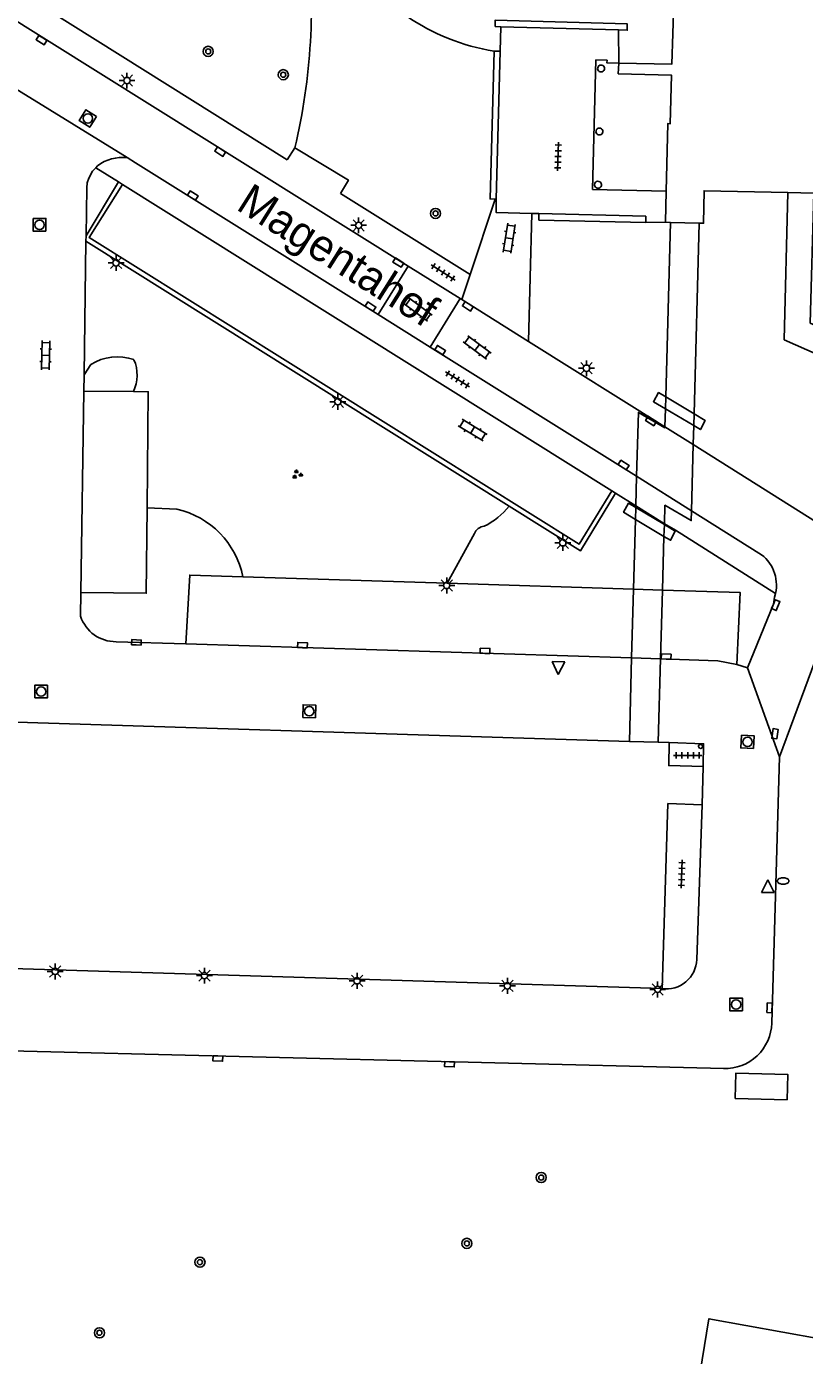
# Model space of a CAD drawing. Extents: x 131000 to 133014, y 396499 to 399001.
# Drawn here: x 131125.8 to 131187.2, y 398044.7 to 398149.5 of the extents above; entities that cross this region are included whole.
import ezdxf

# ---------------------------------------------------------------- set-up
doc = ezdxf.new("R2010")
doc.units = 0
for name, color, linetype in [('gg-afsc-muur', 7, 'Continuous'), ('gg-anno-openbare ruimte label', 7, 'Continuous'), ('gg-bbg-bijgebouw', 7, 'Continuous'), ('gg-bbg-hoofdgebouw', 7, 'Continuous'), ('gg-bbg-luifel en loopbrug', 7, 'Continuous'), ('gg-bbg-onder overbouw', 7, 'Continuous'), ('gg-bbg-pand overbouw', 7, 'Continuous'), ('gg-bbg-pilaar onder overbouw', 7, 'Continuous'), ('gg-knt-onverhard', 7, 'Continuous'), ('gg-knt-verharding', 7, 'Continuous'), ('gg-knt-verharding nz', 7, 'Continuous'), ('gt-grn-groengrens', 7, 'Continuous'), ('gt-grn-weggrens', 7, 'Continuous'), ('gt-symb-boom', 7, 'Continuous'), ('gt-symb-brandkraan', 7, 'Continuous'), ('gt-symb-groenvak', 7, 'Continuous'), ('gt-symb-klinker verharding', 7, 'Continuous'), ('gt-symb-kolk', 7, 'Continuous'), ('gt-symb-lichtmast', 7, 'Continuous'), ('gt-symb-rioolschacht', 7, 'Continuous'), ('gt-symb-tegel verharding', 7, 'Continuous'), ('gt-symb-waterafsluiter', 7, 'Continuous')]:
    doc.layers.add(name, color=color, linetype=linetype)

# ---------------------------------------------------------------- blocks, each defined once
blk = doc.blocks.new('gt0-KOLK')
at = {"layer": 'gt-symb-kolk'}
blk.add_lwpolyline([(0, 0), (0.38, 0), (0.38, 0.4), (-0.38, 0.4), (-0.38, 0), (0, 0)], dxfattribs=at)
blk = doc.blocks.new('gt0-RS')
at = {"layer": 'gt-symb-rioolschacht'}
blk.add_lwpolyline([(-0.5, -0.5), (0.5, -0.5), (0.5, 0.5), (-0.5, 0.5)], close=True, dxfattribs=at)
blk.add_circle((0, 0), 0.375, dxfattribs=at)
blk = doc.blocks.new('gt0-WAFSL')
at = {"layer": 'gt-symb-waterafsluiter'}
for p, q in [((-0.5, -0.33), (0, 0.67)), ((0, 0.67), (0.5, -0.33)), ((0.5, -0.33), (-0.5, -0.33))]:
    blk.add_line(p, q, dxfattribs=at)
blk = doc.blocks.new('gt0-BR')
at = {"layer": 'gt-symb-brandkraan'}
for centre, radius, start, end in [((-0.24, 0), 0.206, 107.5669, 252.4331), ((0.6, -2.66), 3, 106.892, 107.5669), ((0, -0.69), 0.938, 73.108, 106.892), ((-0.6, -2.66), 3, 72.4331, 73.108), ((0.24, 0), 0.206, 287.567, 72.4331), ((0.6, 2.66), 3, 252.4331, 253.108), ((0, 0.69), 0.938, 253.108, 286.8921), ((-0.6, 2.66), 3, 286.8921, 287.567)]:
    blk.add_arc(centre, radius, start, end, dxfattribs=at)
blk = doc.blocks.new('gt0-TEG1')
at = {"layer": 'gt-symb-tegel verharding'}
for p, q in [((-1.12, 0), (1.12, 0)), ((-0.9, -0.25), (-0.9, 0.25)), ((-0.45, -0.25), (-0.45, 0.25)), ((0, -0.25), (0, 0.25)), ((0.45, -0.25), (0.45, 0.25)), ((0.9, -0.25), (0.9, 0.25))]:
    blk.add_line(p, q, dxfattribs=at)
blk = doc.blocks.new('gt0-KL1')
at = {"layer": 'gt-symb-klinker verharding'}
for p, q in [((-1.15, 0.3), (1.15, 0.3)), ((-1, -0.3), (-1, 0.3)), ((-0.5, 0.3), (-0.5, 0.45)), ((0, -0.3), (0, 0.3)), ((0.5, 0.3), (0.5, 0.45)), ((1, -0.3), (1, 0.3)), ((-1.15, -0.3), (1.15, -0.3)), ((-0.5, -0.45), (-0.5, -0.3)), ((0.5, -0.45), (0.5, -0.3))]:
    blk.add_line(p, q, dxfattribs=at)
blk = doc.blocks.new('gt0-LMAST')
at = {"layer": 'gt-symb-lichtmast'}
for p, q in [((-0.18, 0.17), (-0.45, 0.44)), ((-0.01, 0.25), (-0.01, 0.62)), ((0.17, 0.17), (0.44, 0.44)), ((-0.26, 0), (-0.63, 0)), ((-0.18, -0.18), (-0.45, -0.45)), ((-0.01, -0.25), (-0.01, -0.63)), ((0.44, -0.45), (0.17, -0.18)), ((0.24, 0), (0.62, 0))]:
    blk.add_line(p, q, dxfattribs=at)
blk.add_circle((-0.01, 0), 0.25, dxfattribs=at)
blk = doc.blocks.new('gt0-BOOM')
at = {"layer": 'gt-symb-boom'}
for radius in [0.4, 0.2]:
    blk.add_circle((0, 0), radius, dxfattribs=at)
blk = doc.blocks.new('gt0-GRVAK')
at = {"layer": 'gt-symb-groenvak'}
for p, q in [((-0.11, 0.19), (-0.23, 0.24)), ((-0.18, 0.15), (0.09, 0.15)), ((-0.09, 0.21), (-0.16, 0.32)), ((-0.05, 0.21), (-0.05, 0.39)), ((0, 0.21), (0.06, 0.32)), ((0.02, 0.19), (0.13, 0.24)), ((0.26, -0.05), (0.2, 0.06)), ((0.3, -0.05), (0.3, 0.13)), ((0.35, -0.05), (0.41, 0.06)), ((-0.24, -0.23), (-0.36, -0.18)), ((-0.32, -0.26), (-0.05, -0.26)), ((-0.23, -0.21), (-0.29, -0.09)), ((-0.18, -0.2), (-0.18, -0.02)), ((-0.14, -0.21), (-0.07, -0.09)), ((-0.12, -0.23), (0, -0.18)), ((0.24, -0.07), (0.12, -0.02)), ((0.17, -0.11), (0.44, -0.11)), ((0.37, -0.07), (0.49, -0.02))]:
    blk.add_line(p, q, dxfattribs=at)

msp = doc.modelspace()

# ---------------------------------------------------------------- linework, layer by layer
at = {"layer": 'gg-afsc-muur'}
for p, q in [((131162.76, 398149.48), (131163.22, 398149.46)), ((131163.22, 398149.46), (131172.5, 398149.21)), ((131163.17, 398147.53), (131162.68, 398147.54)), ((131162.85, 398135.87), (131163.17, 398147.53)), ((131162.78, 398135.87), (131162.85, 398135.87)), ((131176.22, 398120.27), (131178.45, 398118.93)), ((131176.19, 398119.33), (131178.43, 398118.01)), ((131173.85, 398111.55), (131176.11, 398110.2)), ((131173.83, 398110.61), (131176.08, 398109.27))]:
    msp.add_line(p, q, dxfattribs=at)
for points in [[(131172.5, 398149.21), (131173.19, 398149.19), (131173.18, 398149.68), (131162.76, 398149.97), (131162.76, 398149.48)], [(131162.68, 398147.54), (131162.37, 398135.88), (131162.78, 398135.87)], [(131174.65, 398134.03), (131174.65, 398134.52), (131166.21, 398134.72)], [(131166.21, 398134.72), (131166.22, 398134.22), (131174.65, 398134.03)], [(131176.22, 398120.27), (131175.65, 398120.61), (131175.25, 398119.89), (131176.19, 398119.33)], [(131178.45, 398118.93), (131179.32, 398118.42), (131178.96, 398117.69), (131178.43, 398118.01)], [(131173.85, 398111.55), (131173.29, 398111.88), (131172.89, 398111.17), (131173.83, 398110.61)], [(131176.11, 398110.2), (131176.96, 398109.69), (131176.6, 398108.96), (131176.08, 398109.27)]]:
    msp.add_lwpolyline(points, dxfattribs=at)
at = {"layer": 'gg-bbg-bijgebouw'}
msp.add_lwpolyline([(131185.8, 398064.82), (131185.86, 398066.82), (131181.76, 398066.94), (131181.7, 398064.94), (131185.8, 398064.82)], dxfattribs=at)
at = {"layer": 'gg-bbg-hoofdgebouw'}
for p, q in [((131176.26, 398136.49), (131176.21, 398134.04)), ((131176.21, 398134.04), (131176.6, 398134.03)), ((131176.6, 398134.03), (131178.85, 398133.98)), ((131175.62, 398093.03), (131173.35, 398093.1)), ((131176.5, 398093), (131175.62, 398093.03)), ((131179.08, 398088.1), (131179.16, 398091.11))]:
    msp.add_line(p, q, dxfattribs=at)
for points in [[(131178.22, 398153.61), (131176.65, 398153.85), (131176.59, 398151.34), (131176.85, 398151.34), (131176.7, 398146.5), (131172.51, 398146.59)], [(131178.85, 398133.98), (131179.2, 398133.97), (131179.25, 398136.53), (131185.85, 398136.38)], [(131204.32, 398118.82), (131187.62, 398126.09), (131187.89, 398136.34), (131185.85, 398136.38)], [(131173.35, 398093.1), (131116.7, 398094.87), (131116.96, 398103.87)], [(131175.93, 398073.6), (131176.39, 398088.19), (131179.08, 398088.1)], [(131108.32, 398075.96), (131109.26, 398075.66), (131175.93, 398073.6)]]:
    msp.add_lwpolyline(points, dxfattribs=at)
at = {"layer": 'gg-bbg-luifel en loopbrug'}
for p, q in [((131176.6, 398134.03), (131176.22, 398120.27)), ((131178.45, 398118.93), (131178.85, 398133.98)), ((131176.22, 398120.27), (131176.19, 398119.33)), ((131176.19, 398119.33), (131176.15, 398117.91)), ((131178.43, 398118.01), (131178.45, 398118.93)), ((131178.39, 398116.51), (131178.43, 398118.01)), ((131178.25, 398111.29), (131178.39, 398116.51)), ((131173.92, 398114.02), (131173.86, 398111.67)), ((131173.85, 398111.55), (131173.83, 398110.61)), ((131173.86, 398111.67), (131173.85, 398111.55)), ((131173.83, 398110.61), (131173.68, 398105.1)), ((131176.11, 398110.2), (131176.08, 398109.27)), ((131176.11, 398110.26), (131176.11, 398110.2)), ((131175.96, 398105.03), (131176.08, 398109.27)), ((131173.68, 398105.1), (131173.53, 398099.68)), ((131175.81, 398099.6), (131175.96, 398105.03)), ((131173.53, 398099.68), (131173.35, 398093.1)), ((131175.62, 398093.03), (131175.81, 398099.6))]:
    msp.add_line(p, q, dxfattribs=at)
for points in [[(131176.15, 398117.91), (131176.15, 398117.83), (131174.06, 398119.05), (131173.92, 398114.02)], [(131176.11, 398110.26), (131176.15, 398111.73), (131178.23, 398110.51), (131178.25, 398111.29)]]:
    msp.add_lwpolyline(points, dxfattribs=at)
at = {"layer": 'gg-bbg-onder overbouw'}
for points in [[(131176.26, 398136.49), (131176.38, 398141.82), (131176.57, 398141.81), (131176.68, 398145.63), (131172.48, 398145.75), (131172.51, 398146.59)], [(131179.16, 398091.11), (131176.46, 398091.19), (131176.5, 398093)]]:
    msp.add_lwpolyline(points, dxfattribs=at)
at = {"layer": 'gg-bbg-pand overbouw'}
for points in [[(131172.51, 398146.59), (131171.57, 398146.62), (131171.59, 398146.82), (131170.71, 398146.85), (131170.45, 398136.63), (131176.26, 398136.49)], [(131176.5, 398093), (131179.21, 398092.91), (131179.16, 398091.11)]]:
    msp.add_lwpolyline(points, dxfattribs=at)
at = {"layer": 'gg-bbg-pilaar onder overbouw'}
for centre, radius, start, end in [((131171.12, 398146.17), 0.274, 286.214, 223.3812), ((131171.12, 398146.17), 0.277, 223.7107, 285.8844), ((131170.99, 398141.2), 0.275, 281.5053, 223.8125), ((131170.99, 398141.2), 0.27, 223.2236, 282.0941), ((131170.88, 398137), 0.275, 289.0844, 225.4296), ((131170.88, 398136.99), 0.268, 224.5082, 290.0058), ((131178.97, 398092.7), 0.163, 51.0114, 350.0197), ((131178.97, 398092.7), 0.165, 350.3546, 50.6765)]:
    msp.add_arc(centre, radius, start, end, dxfattribs=at)
at = {"layer": 'gg-knt-onverhard'}
msp.add_arc((131165.35, 398164.21), 16.88, 235.5038, 260.9105, dxfattribs=at)
at = {"layer": 'gg-knt-verharding'}
for p, q in [((131155.92, 398130.58), (131123.49, 398150.86)), ((131146.37, 398138.96), (131127.5, 398150.8)), ((131163.22, 398149.46), (131163.17, 398147.53)), ((131172.51, 398146.59), (131172.5, 398149.21)), ((131146.37, 398138.96), (131146.97, 398139.92)), ((131131.42, 398138.5), (131131.27, 398138.34)), ((131134.41, 398138.73), (131133.74, 398139.14)), ((131153.54, 398126.76), (131134.41, 398138.73)), ((131133.06, 398137.22), (131131.27, 398138.34)), ((131133.06, 398137.22), (131130.51, 398132.97)), ((131133.37, 398137.03), (131133.06, 398137.22)), ((131171.96, 398112.86), (131133.37, 398137.03)), ((131160.79, 398129.91), (131150.57, 398136.32)), ((131160.79, 398129.91), (131162.78, 398135.87)), ((131165.65, 398134.74), (131165.4, 398124.65)), ((131165.65, 398134.74), (131166.21, 398134.72)), ((131174.65, 398134.03), (131176.21, 398134.04)), ((131130.5, 398132.55), (131130.35, 398122.01)), ((131130.51, 398132.97), (131130.5, 398132.55)), ((131163.87, 398111.66), (131130.5, 398132.55)), ((131155.92, 398130.58), (131153.54, 398126.76)), ((131160.02, 398128.02), (131155.92, 398130.58)), ((131160.14, 398127.95), (131160.79, 398129.91)), ((131157.65, 398124.19), (131160.02, 398128.02)), ((131160.14, 398127.95), (131160.02, 398128.02)), ((131165.4, 398124.65), (131160.14, 398127.95)), ((131157.65, 398124.19), (131153.54, 398126.76)), ((131173.92, 398114.02), (131157.65, 398124.19)), ((131176.15, 398117.91), (131165.4, 398124.65)), ((131130.35, 398122.01), (131130.33, 398120.73)), ((131130.33, 398120.73), (131134.24, 398120.69)), ((131192.72, 398107.48), (131178.39, 398116.51)), ((131171.96, 398112.86), (131172.27, 398112.67)), ((131172.27, 398112.67), (131173.86, 398111.67)), ((131178.25, 398111.29), (131183.57, 398107.94)), ((131142.88, 398106.09), (131158.98, 398105.57)), ((131158.98, 398105.57), (131173.68, 398105.1)), ((131130.1, 398104.83), (131130.07, 398102.97)), ((131138.37, 398100.79), (131132.87, 398100.96)), ((131182.66, 398098.9), (131181.83, 398099.16)), ((131184.58, 398070.88), (131185.2, 398091.88)), ((131179.08, 398088.1), (131178.68, 398075.89)), ((131114.68, 398068.94), (131180.79, 398067.29))]:
    msp.add_line(p, q, dxfattribs=at)
for points in [[(131146.97, 398139.92), (131151.2, 398137.37), (131150.57, 398136.32)], [(131131.27, 398138.34), (131131.01, 398138.06), (131130.73, 398137.53), (131130.6, 398137.15), (131130.56, 398136.75), (131130.51, 398132.97)], [(131133.37, 398137.03), (131130.76, 398132.84), (131169.4, 398108.66), (131171.96, 398112.86)], [(131185.85, 398136.38), (131185.57, 398124.77), (131197.9, 398119.33), (131192.72, 398107.48)], [(131162.85, 398135.87), (131162.84, 398134.82), (131165.65, 398134.74)], [(131134.24, 398120.69), (131135.41, 398120.68), (131135.32, 398111.53)], [(131172.27, 398112.67), (131169.5, 398108.14), (131163.87, 398111.66)], [(131135.32, 398111.53), (131135.25, 398104.78), (131130.1, 398104.83)], [(131184.87, 398104.77), (131176.99, 398109.75), (131176.11, 398110.26)], [(131138.37, 398100.79), (131138.69, 398106.22), (131142.88, 398106.09)], [(131175.96, 398105.03), (131182.09, 398104.83), (131181.83, 398099.16)], [(131182.66, 398098.9), (131184.71, 398103.92), (131184.79, 398104.47), (131184.87, 398104.77)], [(131185.2, 398091.88), (131188.58, 398101.03), (131188.93, 398101.58), (131189.31, 398101.94)]]:
    msp.add_lwpolyline(points, dxfattribs=at)
for centre, radius, start, end in [((131133.4, 398135.84), 3.32, 84.0008, 126.6717), ((131182, 398105.45), 2.95, 346.7971, 57.8431), ((131132.85, 398103.88), 2.92, 198.2217, 270.4324), ((131176.26, 398076), 2.42, 262.2571, 357.309), ((131180.89, 398070.98), 3.69, 268.3954, 358.499)]:
    msp.add_arc(centre, radius, start, end, dxfattribs=at)
at = {"layer": 'gg-knt-verharding nz'}
for p, q in [((131130.33, 398120.73), (131130.1, 398104.83)), ((131178.39, 398116.51), (131176.15, 398117.91)), ((131178.25, 398111.29), (131173.92, 398114.02)), ((131173.86, 398111.67), (131176.11, 398110.26)), ((131173.68, 398105.1), (131175.96, 398105.03)), ((131173.53, 398099.68), (131138.37, 398100.79)), ((131175.81, 398099.6), (131173.53, 398099.68))]:
    msp.add_line(p, q, dxfattribs=at)
msp.add_lwpolyline([(131181.83, 398099.16), (131180.32, 398099.46), (131175.81, 398099.6)], dxfattribs=at)
at = {"layer": 'gt-grn-groengrens'}
for p, q in [((131130.88, 398122.82), (131130.35, 398122.01)), ((131135.32, 398111.53), (131137.67, 398111.41)), ((131158.98, 398105.57), (131161.13, 398109.49))]:
    msp.add_line(p, q, dxfattribs=at)
msp.add_lwpolyline([(131204.17, 398092.67), (131194.21, 398044.93), (131179.62, 398047.57), (131178.58, 398041.09), (131175.72, 398030.51), (131169.83, 398019.2), (131163.54, 398011.36), (131154.65, 398003.66), (131145.86, 397998.7), (131137.22, 397995.48), (131132.14, 397994.3), (131122.18, 397993.33), (131116.3, 397993.32), (131111.21, 397994.43), (131098.22, 397997.49), (131090.95, 398000), (131084.48, 398002.5), (131076.89, 398006.31), (131073.67, 398008.16)], dxfattribs=at)
for centre, radius, start, end in [((131100.24, 398151.06), 48.04, 346.5913, 6.7254), ((131132.99, 398119.42), 4.01, 71.1503, 121.7887), ((131131.42, 398122), 3.11, 335.062, 22.7951), ((131136.16, 398104.73), 6.85, 11.4032, 77.2477), ((131159.56, 398114.99), 5.45, 295.4539, 322.3525), ((131162, 398109.13), 0.945, 96.0725, 157.3818)]:
    msp.add_arc(centre, radius, start, end, dxfattribs=at)
at = {"layer": 'gt-grn-weggrens'}
for p, q in [((131123.25, 398145.61), (131133.74, 398139.14)), ((131185.2, 398091.88), (131182.66, 398098.9))]:
    msp.add_line(p, q, dxfattribs=at)

# ---------------------------------------------------------------- block references
at = {"layer": 'gt-symb-boom'}
for p in [(131140.14, 398147.52), (131146.06, 398145.68), (131158.07, 398134.74), (131166.4, 398058.7), (131160.54, 398053.51), (131139.49, 398052.03), (131131.56, 398046.46)]:
    msp.add_blockref('gt0-BOOM', p, dxfattribs=at)
at = {"layer": 'gt-symb-brandkraan'}
msp.add_blockref('gt0-BR', (131185.48, 398082.09), dxfattribs=at)
at = {"layer": 'gt-symb-groenvak'}
msp.add_blockref('gt0-GRVAK', (131147.14, 398114.15), dxfattribs=at)
at = {"layer": 'gt-symb-klinker verharding'}
for p, rotation in [((131163.88, 398132.78), -98.85942932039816), ((131156.7, 398127.16), 143.4626136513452), ((131161.35, 398124.17), 143.4626136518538), ((131127.32, 398123.55), 89.1406277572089), ((131160.99, 398117.65), 148.6138752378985)]:
    msp.add_blockref('gt0-KL1', p, dxfattribs=dict(at, rotation=rotation))
at = {"layer": 'gt-symb-kolk'}
for p, rotation in [((131127.1, 398148.58), 147.9946167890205), ((131141.19, 398139.78), 148.12218351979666), ((131138.82, 398135.98), -32.0053832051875), ((131155.24, 398131.03), 147.7881026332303), ((131152.83, 398127.22), -32.00538320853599), ((131160.72, 398127.58), 147.91563845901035), ((131158.32, 398123.79), -32.08436154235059), ((131175.16, 398118.54), 147.86710414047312), ((131172.79, 398114.73), -32.211897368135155), ((131184.71, 398103.92), -112.15258650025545), ((131134.47, 398100.71), -2.0638197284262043), ((131147.57, 398100.49), -1.7756005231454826), ((131161.96, 398100.04), -1.8346729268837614), ((131176.25, 398099.59), -1.8346729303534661), ((131185.03, 398093.67), 81.54573827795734), ((131184.21, 398072.1), -92.29290050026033), ((131140.91, 398068.29), 177.70709950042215), ((131159.17, 398067.84), 178.796965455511)]:
    msp.add_blockref('gt0-KOLK', p, dxfattribs=dict(at, rotation=rotation))
at = {"layer": 'gt-symb-lichtmast'}
for p in [(131133.74, 398145.22), (131152.01, 398133.8), (131132.88, 398130.84), (131169.98, 398122.53), (131150.37, 398119.89), (131168.11, 398108.76), (131158.96, 398105.4), (131128.08, 398074.96), (131139.85, 398074.63), (131151.89, 398074.22), (131163.74, 398073.82), (131175.59, 398073.54)]:
    msp.add_blockref('gt0-LMAST', p, dxfattribs=at)
at = {"layer": 'gt-symb-rioolschacht'}
for p, rotation in [((131130.65, 398142.23), 147.24756055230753), ((131126.84, 398133.84), 90.45835645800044), ((131148.11, 398095.48), -1.8346729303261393), ((131182.67, 398093.06), 86.55950512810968), ((131181.77, 398072.35), 90.91665425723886)]:
    msp.add_blockref('gt0-RS', p, dxfattribs=dict(at, rotation=rotation))
msp.add_blockref('gt0-RS', (131126.96, 398097.03), dxfattribs=at)
at = {"layer": 'gt-symb-tegel verharding'}
for p, rotation in [((131167.73, 398139.23), 88.10803458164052), ((131158.66, 398130.09), 147.37496440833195), ((131159.8, 398121.65), 148.20108717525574), ((131177.48, 398082.64), 88.22439947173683)]:
    msp.add_blockref('gt0-TEG1', p, dxfattribs=dict(at, rotation=rotation))
msp.add_blockref('gt0-TEG1', (131177.95, 398091.99), dxfattribs=at)
at = {"layer": 'gt-symb-waterafsluiter', "rotation": 178.22439947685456}
msp.add_blockref('gt0-WAFSL', (131167.76, 398099.05), dxfattribs=at)
at = {"layer": 'gt-symb-waterafsluiter'}
msp.add_blockref('gt0-WAFSL', (131184.27, 398081.51), dxfattribs=at)

# ---------------------------------------------------------------- texts
at = {"layer": 'gg-anno-openbare ruimte label'}
msp.add_text('Magentahof', height=2.5, rotation=327.8, dxfattribs=at).set_placement((131142.25, 398135.1))

doc.saveas('drawing.dxf')
